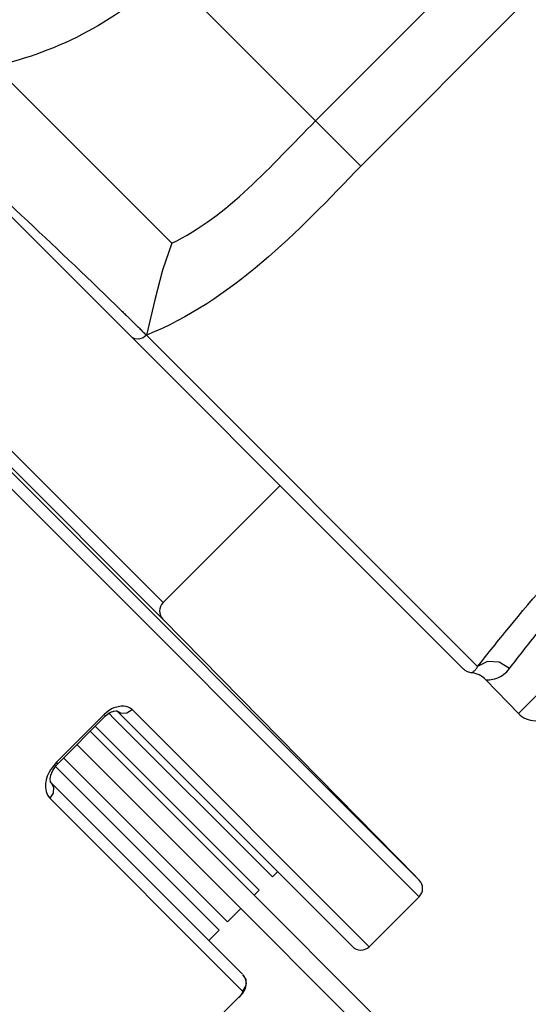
# Paper-space layout 'Sheet' of a CAD drawing. Header units: inches. Extents: x 0.2 to 10.8, y 0.2 to 8.3.
# Tile 535 of 545: x 9.652 to 9.7383, y 6.2955 to 6.4624. Entities that reach past the tile are written whole.
import ezdxf

# ---------------------------------------------------------------- set-up
doc = ezdxf.new("R2010")
doc.units = ezdxf.units.IN
doc.header["$MEASUREMENT"] = 0
doc.layers.get('0').update_dxf_attribs({"lineweight": 5})
doc.styles.add('My Text', font='tahoma.ttf')
doc.dimstyles.new('My Dimension - mm [in] (ANSI)$0', dxfattribs={"dimtxt": 0.12, "dimasz": 0.09842519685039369, "dimexe": 0.125, "dimexo": 0.06299999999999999, "dimgap": 0.03149606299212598, "dimtad": 0, "dimlfac": 250, "dimzin": 4, "dimdsep": 46, "dimtxsty": 'My Text', "dimblk": 'Filled-1', "dimcen": 0.09, "dimclrd": 1, "dimclre": 1, "dimclrt": 1, "dimadec": 1, "dimazin": 1, "dimtfac": 1, "dimtofl": 0, "dimtmove": 0, "dimatfit": 3, "dimfxl": 1, "dimtolj": 1, "dimtzin": 4, "dimlwd": -1, "dimlwe": -1, "dimarcsym": 0})

# ---------------------------------------------------------------- blocks, each defined once
blk = doc.blocks.new('*D11')
at = {"color": 1, "true_color": 0xff0000}
for p, q in [((10.62197169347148, 6.868953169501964), (10.62197169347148, 5.332491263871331)), ((8.790261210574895, 6.233465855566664), (8.790261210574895, 5.332491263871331)), ((8.691836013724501, 5.457491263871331), (8.593410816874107, 5.457491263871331)), ((10.72039689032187, 5.457491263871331), (10.81882208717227, 5.457491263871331))]:
    blk.add_line(p, q, dxfattribs=at)
at = {"layer": 'Defpoints', "color": 0}
for p in [(10.62197169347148, 6.931953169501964), (8.790261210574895, 6.296465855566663), (10.62197169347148, 5.457491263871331)]:
    blk.add_point(p, dxfattribs=at)
at = {"color": 1, "true_color": 0xff0000, "insert": (9.671286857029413, 5.457491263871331), "char_height": 0.12, "attachment_point": 5, "style": 'My Text'}
blk.add_mtext('\\A1;457.93 mm [18.029 in]', dxfattribs=at)
blk = doc.blocks.new('Filled-1')

psp = doc.layouts.new('Sheet')

# ---------------------------------------------------------------- linework, layer by layer
at = {"color": 0, "linetype": 'ByBlock', "lineweight": -3}
for p, q in [((9.210626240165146, 6.822808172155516), (9.719743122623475, 6.313691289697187)), ((9.719755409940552, 6.316507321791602), (9.213442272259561, 6.822820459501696)), ((9.257690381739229, 6.779337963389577), (9.676272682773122, 6.360755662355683)), ((9.676284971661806, 6.363571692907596), (9.260506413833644, 6.779350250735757)), ((9.677761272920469, 6.424507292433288), (9.5054949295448, 6.596701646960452)), ((9.727257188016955, 6.35231247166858), (9.494171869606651, 6.585397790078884)), ((9.702176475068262, 6.445277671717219), (9.730448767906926, 6.473571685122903)), ((9.702176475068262, 6.445277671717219), (9.677031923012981, 6.470419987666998)), ((9.709840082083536, 6.437611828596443), (9.737050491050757, 6.464822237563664)), ((9.850649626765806, 6.458838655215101), (9.736589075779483, 6.344778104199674)), ((9.709840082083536, 6.437611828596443), (9.702175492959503, 6.44527668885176)), ((9.673458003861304, 6.408940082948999), (9.729666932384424, 6.35273115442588)), ((9.676285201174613, 6.363571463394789), (9.69614169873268, 6.383427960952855)), ((9.676272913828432, 6.360755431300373), (9.71915823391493, 6.317115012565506)), ((9.728546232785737, 6.351689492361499), (9.728800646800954, 6.351775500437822)), ((9.731079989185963, 6.350482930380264), (9.736589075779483, 6.344778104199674)), ((9.66695676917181, 6.345153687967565), (9.666299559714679, 6.344591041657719)), ((9.667565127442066, 6.345536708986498), (9.66695676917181, 6.345153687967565)), ((9.667956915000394, 6.345715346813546), (9.667565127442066, 6.345536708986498)), ((9.669158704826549, 6.346034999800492), (9.667956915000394, 6.345715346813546)), ((9.668354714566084, 6.345226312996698), (9.66845399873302, 6.345204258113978)), ((9.70841729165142, 6.305243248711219), (9.668442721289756, 6.345217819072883)), ((9.711270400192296, 6.305218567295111), (9.671047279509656, 6.34544096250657)), ((9.666299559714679, 6.344591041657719), (9.65820095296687, 6.336492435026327)), ((9.666533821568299, 6.344356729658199), (9.658435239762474, 6.33625814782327)), ((9.666533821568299, 6.344356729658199), (9.666299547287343, 6.344591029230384)), ((9.667045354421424, 6.344868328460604), (9.667521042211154, 6.344392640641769)), ((9.66756929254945, 6.344344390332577), (9.694840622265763, 6.317073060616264)), ((9.66393411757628, 6.341757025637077), (9.688178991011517, 6.317512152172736)), ((9.664782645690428, 6.342605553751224), (9.692577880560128, 6.314810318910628)), ((9.661671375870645, 6.339494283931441), (9.685916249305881, 6.315249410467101)), ((9.65940863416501, 6.337231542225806), (9.68720386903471, 6.309436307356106)), ((9.65820095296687, 6.336492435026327), (9.657513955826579, 6.335698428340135)), ((9.65802468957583, 6.335787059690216), (9.658116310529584, 6.335904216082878)), ((9.685789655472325, 6.308022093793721), (9.658030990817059, 6.335780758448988)), ((9.658435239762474, 6.33625814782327), (9.65820095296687, 6.336492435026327)), ((9.65727390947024, 6.333046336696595), (9.689777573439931, 6.300542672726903)), ((9.656681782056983, 6.330950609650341), (9.657096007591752, 6.330397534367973)), ((9.657096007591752, 6.330397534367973), (9.689787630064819, 6.297705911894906)), ((9.688178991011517, 6.317512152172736), (9.717684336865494, 6.288006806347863)), ((9.694840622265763, 6.317073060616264), (9.69571405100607, 6.31794648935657)), ((9.685916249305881, 6.315249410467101), (9.715427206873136, 6.285738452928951)), ((9.691729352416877, 6.313961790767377), (9.692577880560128, 6.314810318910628)), ((9.711270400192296, 6.305218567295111), (9.719743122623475, 6.313691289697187)), ((9.68720386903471, 6.309436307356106), (9.689466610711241, 6.311699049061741)), ((9.685789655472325, 6.308022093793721), (9.684043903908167, 6.306276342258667)), ((9.689849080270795, 6.300472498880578), (9.690312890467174, 6.299662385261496)), ((9.690248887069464, 6.298107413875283), (9.69033620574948, 6.298520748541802)), ((9.68914890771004, 6.296662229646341), (9.676141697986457, 6.283655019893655))]:
    psp.add_line(p, q, dxfattribs=at)
for points in [[(9.677761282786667, 6.424507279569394), (9.676193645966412, 6.419931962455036), (9.674875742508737, 6.41491109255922), (9.673466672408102, 6.40894417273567)], [(9.673461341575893, 6.408936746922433), (9.672923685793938, 6.408489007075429), (9.672184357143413, 6.408267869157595), (9.671483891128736, 6.408291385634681), (9.671047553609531, 6.408522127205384)], [(9.73508802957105, 6.352406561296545), (9.733327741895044, 6.353470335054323), (9.731345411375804, 6.353589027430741), (9.729666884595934, 6.352731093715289)], [(9.728546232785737, 6.351689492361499), (9.727946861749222, 6.351832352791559), (9.727526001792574, 6.35207740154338), (9.727249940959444, 6.352319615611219)], [(9.728800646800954, 6.351775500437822), (9.728883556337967, 6.351817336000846), (9.728958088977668, 6.3518660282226), (9.729030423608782, 6.351924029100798), (9.729108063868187, 6.351993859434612), (9.729192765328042, 6.352075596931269), (9.72928242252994, 6.352168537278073), (9.729375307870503, 6.35227090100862), (9.729466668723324, 6.35237996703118), (9.72952969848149, 6.352480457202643), (9.729592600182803, 6.352593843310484), (9.729666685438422, 6.352731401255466)], [(9.731079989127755, 6.350482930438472), (9.73110542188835, 6.350484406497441), (9.731203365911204, 6.350482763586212), (9.73139105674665, 6.350482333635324), (9.73165926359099, 6.350493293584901), (9.731966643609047, 6.350524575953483), (9.7322762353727, 6.350577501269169), (9.73258652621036, 6.350653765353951), (9.73290538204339, 6.350758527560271), (9.733226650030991, 6.350893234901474), (9.7335368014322, 6.351052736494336), (9.73383159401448, 6.351232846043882), (9.73410400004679, 6.351425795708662), (9.73435863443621, 6.351630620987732), (9.734606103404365, 6.351857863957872), (9.7348511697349, 6.352117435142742), (9.73508802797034, 6.352406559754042)], [(9.666533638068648, 6.344356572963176), (9.666817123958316, 6.344612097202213), (9.6673919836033, 6.344987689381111), (9.667918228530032, 6.345187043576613), (9.66829405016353, 6.345230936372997), (9.668354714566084, 6.345226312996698)], [(9.668443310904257, 6.345217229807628), (9.669207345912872, 6.344815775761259), (9.670170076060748, 6.344889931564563), (9.67104763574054, 6.345441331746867)], [(9.671047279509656, 6.34544096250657), (9.670740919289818, 6.345688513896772), (9.670400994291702, 6.345866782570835), (9.670025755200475, 6.345984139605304), (9.669612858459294, 6.346041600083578), (9.669158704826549, 6.346034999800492)], [(9.657513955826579, 6.335698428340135), (9.657201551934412, 6.335242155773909), (9.656908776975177, 6.334724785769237), (9.656651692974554, 6.334144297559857), (9.65645550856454, 6.33351790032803)], [(9.657317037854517, 6.333004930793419), (9.657203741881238, 6.333192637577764), (9.657135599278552, 6.333624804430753), (9.657235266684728, 6.334302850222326), (9.657572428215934, 6.335117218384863), (9.65813775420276, 6.335935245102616), (9.658435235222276, 6.336258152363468)], [(9.65645550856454, 6.33351790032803), (9.656342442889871, 6.332869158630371), (9.656329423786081, 6.332213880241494), (9.656435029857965, 6.331566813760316), (9.656681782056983, 6.330950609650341)], [(9.657317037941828, 6.333004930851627), (9.657715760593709, 6.3322595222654), (9.657650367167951, 6.331285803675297), (9.657096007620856, 6.33039753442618)], [(9.689183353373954, 6.296621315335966), (9.68981994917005, 6.297358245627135), (9.690255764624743, 6.298119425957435), (9.690436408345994, 6.299020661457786), (9.690208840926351, 6.299968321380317), (9.689849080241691, 6.300472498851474)], [(9.690312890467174, 6.299662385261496), (9.690316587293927, 6.298619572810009), (9.689787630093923, 6.29770591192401)], [(9.689787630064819, 6.297705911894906), (9.689807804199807, 6.297669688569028), (9.689811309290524, 6.297616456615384), (9.68979505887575, 6.297541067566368), (9.689752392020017, 6.297437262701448), (9.689673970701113, 6.297298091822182), (9.689550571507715, 6.297120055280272), (9.689376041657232, 6.296905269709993), (9.68914890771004, 6.296662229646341)]]:
    psp.add_lwpolyline(points, dxfattribs=at)
for centre, radius, start, end in [((9.304089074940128, 6.039090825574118), 0.5226930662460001, 45.39685143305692, 45.51776014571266), ((9.677699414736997, 6.362157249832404), 0.002, 135, 224.5000001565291), ((9.728202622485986, 6.347704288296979), 0.004000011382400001, 44.00001530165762, 85.07221379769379), ((9.739466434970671, 6.347556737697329), 0.004000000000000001, 223.9999999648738, 315), ((9.718328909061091, 6.315105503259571), 0.002, 315, 44.50000015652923), ((9.709856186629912, 6.306632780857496), 0.002, 223.9999999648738, 315)]:
    psp.add_arc(centre, radius, start, end, dxfattribs=at)
for points in [[(9.677043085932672, 6.470410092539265), (9.669169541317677, 6.462540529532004), (9.658535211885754, 6.456915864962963), (9.647660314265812, 6.454536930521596)], [(9.677761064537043, 6.424510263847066), (9.687379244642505, 6.429161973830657), (9.694629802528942, 6.437713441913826), (9.702175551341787, 6.445277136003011)], [(9.637228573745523, 6.443454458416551), (9.647873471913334, 6.433289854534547), (9.65873381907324, 6.423349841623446), (9.669262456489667, 6.413064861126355)], [(9.709881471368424, 6.437652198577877), (9.69919696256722, 6.426477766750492), (9.68782009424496, 6.414660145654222), (9.673457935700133, 6.408936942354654)]]:
    psp.add_open_spline(points, degree=3, dxfattribs=at)
for points, knots in [([(9.669262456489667, 6.413064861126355), (9.669441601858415, 6.412889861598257), (9.669798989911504, 6.412540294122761), (9.67015590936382, 6.412190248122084), (9.670333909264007, 6.412015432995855)], [0, 0, 0, 0, 0.5009474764, 1, 1, 1, 1]), ([(9.67112005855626, 6.411241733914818), (9.671340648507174, 6.411024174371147), (9.671780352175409, 6.410589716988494), (9.672219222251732, 6.410154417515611), (9.672437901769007, 6.409937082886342)], [0, 0, 0, 0, 0.5012261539, 1, 1, 1, 1]), ([(9.672437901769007, 6.409937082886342), (9.672607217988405, 6.409768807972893), (9.672944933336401, 6.409432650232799), (9.673282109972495, 6.409095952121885), (9.673450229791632, 6.408927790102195)], [0, 0, 0, 0, 0.5009726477, 1, 1, 1, 1]), ([(9.729666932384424, 6.35273115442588), (9.731402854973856, 6.354943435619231), (9.741568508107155, 6.367610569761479), (9.752635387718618, 6.379570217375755), (9.762313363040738, 6.388882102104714)], [0, 0, 0, 0, 0.1731300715, 1, 1, 1, 1]), ([(9.73508802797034, 6.352406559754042), (9.73665245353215, 6.354452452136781), (9.745869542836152, 6.366217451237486), (9.756021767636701, 6.377267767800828), (9.764962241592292, 6.385817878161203)], [0, 0, 0, 0, 0.1723159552, 1, 1, 1, 1])]:
    psp.add_open_spline(points, degree=3, knots=knots, dxfattribs=at)

# ---------------------------------------------------------------- dimensions: what is measured, and where the dimension line sits
dim = psp.add_linear_dim(base=(10.62197169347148, 5.457491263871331), p1=(8.790261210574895, 6.296465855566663), p2=(10.62197169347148, 6.931953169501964), dimstyle='My Dimension - mm [in] (ANSI)$0', override={"dimpost": ' mm'})
dim.commit()
dim.dimension.update_dxf_attribs({"geometry": '*D11', "text_midpoint": (9.671286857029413, 5.457491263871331), "dimtype": 160})

doc.saveas('drawing.dxf')
